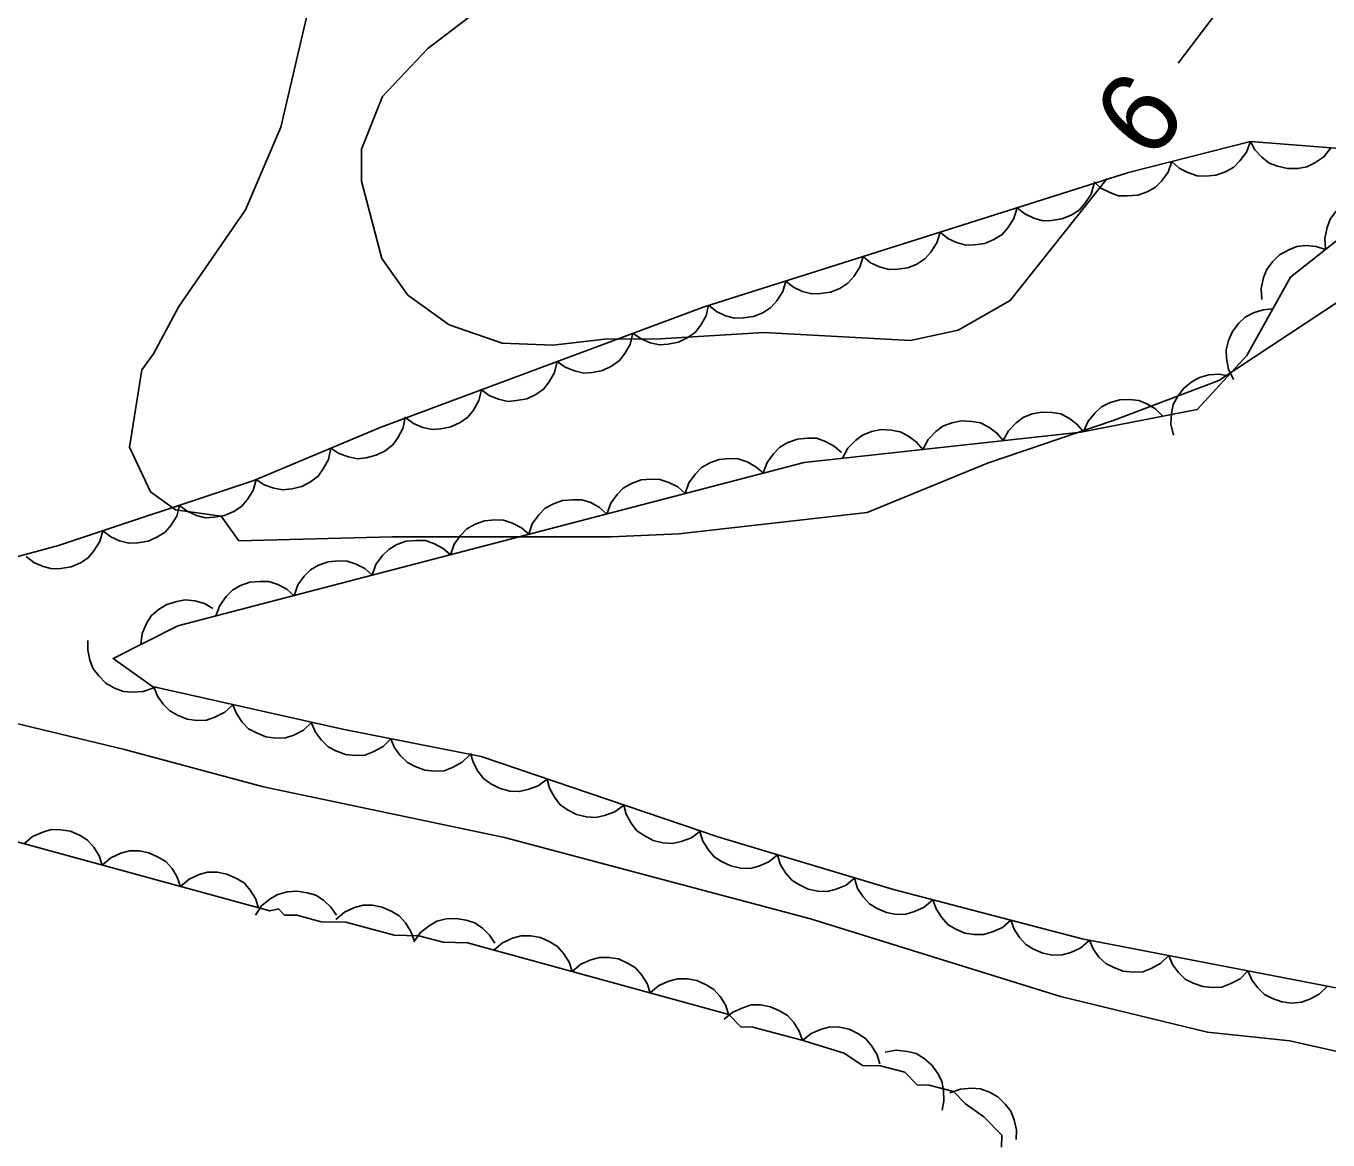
# Model space of a CAD drawing. Extents: x 282461 to 284471, y 5554090 to 5557646.
# Drawn here: x 283788.72 to 283836.86, y 5554701.32 to 5554742.5 of the extents above; entities that cross this region are included whole.
import ezdxf

# ---------------------------------------------------------------- set-up
doc = ezdxf.new("R2010")
doc.units = 0
for name, color, linetype in [('Niveau 1', 7, 'Continuous'), ('Niveau 2', 7, 'Continuous'), ('Niveau 22', 7, 'Continuous'), ('Niveau 44', 7, 'Continuous')]:
    doc.layers.add(name, color=color, linetype=linetype)

msp = doc.modelspace()

# ---------------------------------------------------------------- linework, layer by layer
at = {"layer": 'Niveau 1'}
for points in [[(283842.15, 5554745.39), (283840.73, 5554736.54), (283837.98, 5554732.8), (283832.83, 5554729.4), (283828.95, 5554727.93), (283824.27, 5554726.34)], [(283796.59, 5554723.47), (283795.93, 5554724.38), (283794.25, 5554724.62), (283793.32, 5554725.28), (283792.55, 5554726.93), (283793, 5554729.79), (283793.43, 5554730.38), (283794.37, 5554732.13), (283796.83, 5554735.7), (283798.14, 5554738.76), (283799.18, 5554743.18)], [(283824.27, 5554726.34), (283819.82, 5554724.52), (283812.86, 5554723.73), (283810.35, 5554723.62), (283802.26, 5554723.61), (283796.59, 5554723.47)]]:
    msp.add_lwpolyline(points, dxfattribs=at)
at = {"layer": 'Niveau 2'}
for points in [[(283808.05, 5554745.08), (283803.58, 5554741.67), (283801.9, 5554739.89), (283801.12, 5554737.95), (283801.12, 5554736.76), (283801.87, 5554733.9), (283802.84, 5554732.55), (283804.36, 5554731.45), (283806.33, 5554730.78), (283808.2, 5554730.7), (283810.12, 5554730.92), (283812.17, 5554730.94), (283816, 5554731.17), (283821.42, 5554730.87), (283823.19, 5554731.26), (283825.11, 5554732.35), (283828.69, 5554736.86)], [(283831.32, 5554741.13), (283832.73, 5554742.98)]]:
    msp.add_lwpolyline(points, dxfattribs=at)
at = {"layer": 'Niveau 22'}
msp.add_lwpolyline([(283745.27, 5554721.97), (283747.12, 5554722.02), (283751.62, 5554721.89), (283763.44, 5554722.12), (283766.7, 5554721.85), (283771.6, 5554720.67), (283775.63, 5554719.92), (283783.62, 5554717.68), (283787.23, 5554716.99), (283792.36, 5554715.75), (283797.5, 5554714.38), (283806.41, 5554712.5), (283817.73, 5554709.49), (283826.97, 5554706.62), (283832.41, 5554705.3), (283835.45, 5554704.99), (283838.08, 5554704.39)], dxfattribs=at)
at = {"layer": 'Niveau 44'}
for points in [[(283837.92, 5554737.92), (283833.99, 5554738.23), (283829.48, 5554737.08), (283813.8, 5554732.12), (283801.82, 5554727.66), (283797.14, 5554725.7), (283789.92, 5554723.29), (283781.62, 5554721.05), (283779.47, 5554721.31), (283775.06, 5554722.73), (283772.94, 5554724.12), (283770.14, 5554727.99), (283769.38, 5554729.92), (283768.03, 5554730.63), (283766.21, 5554729.75), (283764.15, 5554728.21), (283761.54, 5554727.24), (283756.52, 5554728.08), (283750.33, 5554729.73), (283748.16, 5554730.65), (283747.2, 5554731.2), (283742.06, 5554735.09), (283737.05, 5554738.29)], [(283833.99, 5554738.23), (283833.85, 5554737.84), (283833.6, 5554737.51), (283833.38, 5554737.28), (283833.07, 5554737.11), (283832.72, 5554736.99), (283832.34, 5554736.95), (283832.02, 5554736.96), (283831.68, 5554737.08), (283831.36, 5554737.25), (283831.09, 5554737.49)], [(283836.97, 5554738), (283836.71, 5554737.67), (283836.37, 5554737.44), (283836.08, 5554737.29), (283835.74, 5554737.23), (283835.37, 5554737.23), (283835, 5554737.32), (283834.69, 5554737.43), (283834.42, 5554737.65), (283834.16, 5554737.92), (283833.99, 5554738.23)], [(283831.09, 5554737.49), (283830.95, 5554737.1), (283830.71, 5554736.77), (283830.48, 5554736.54), (283830.17, 5554736.37), (283829.83, 5554736.25), (283829.44, 5554736.22), (283829.12, 5554736.22), (283828.79, 5554736.34), (283828.46, 5554736.51), (283828.2, 5554736.75)], [(283828.22, 5554736.68), (283828.1, 5554736.28), (283827.87, 5554735.94), (283827.66, 5554735.69), (283827.36, 5554735.51), (283827.02, 5554735.37), (283826.64, 5554735.31), (283826.32, 5554735.3), (283825.98, 5554735.4), (283825.65, 5554735.56), (283825.37, 5554735.78)], [(283836.77, 5554734.24), (283836.74, 5554734.65), (283836.83, 5554735.05), (283836.94, 5554735.36), (283837.15, 5554735.64), (283837.42, 5554735.89), (283837.75, 5554736.07), (283838.05, 5554736.2), (283838.4, 5554736.23), (283838.77, 5554736.2), (283839.11, 5554736.09)], [(283825.37, 5554735.78), (283825.25, 5554735.38), (283825.02, 5554735.04), (283824.81, 5554734.79), (283824.51, 5554734.61), (283824.17, 5554734.46), (283823.79, 5554734.41), (283823.47, 5554734.4), (283823.13, 5554734.5), (283822.8, 5554734.65), (283822.52, 5554734.88)], [(283838.11, 5554706.76), (283827.77, 5554708.76), (283820.8, 5554710.58), (283814.3, 5554712.52), (283805.55, 5554715.49), (283800.48, 5554716.49), (283793.39, 5554718.08), (283791.94, 5554719.12), (283794.33, 5554720.32), (283817.49, 5554726.37), (283827.72, 5554727.49), (283832.02, 5554728.32), (283833.86, 5554730.32), (283835.48, 5554733.22), (283838, 5554735.21)], [(283822.52, 5554734.88), (283822.4, 5554734.48), (283822.17, 5554734.14), (283821.96, 5554733.89), (283821.66, 5554733.7), (283821.32, 5554733.56), (283820.94, 5554733.51), (283820.62, 5554733.5), (283820.28, 5554733.6), (283819.95, 5554733.75), (283819.67, 5554733.98)], [(283834.42, 5554732.39), (283834.39, 5554732.8), (283834.48, 5554733.2), (283834.6, 5554733.5), (283834.81, 5554733.78), (283835.07, 5554734.04), (283835.41, 5554734.22), (283835.71, 5554734.35), (283836.06, 5554734.38), (283836.43, 5554734.35), (283836.77, 5554734.24)], [(283819.67, 5554733.98), (283819.55, 5554733.58), (283819.33, 5554733.24), (283819.11, 5554732.99), (283818.81, 5554732.8), (283818.47, 5554732.66), (283818.09, 5554732.61), (283817.77, 5554732.6), (283817.43, 5554732.69), (283817.1, 5554732.85), (283816.82, 5554733.07)], [(283816.82, 5554733.07), (283816.7, 5554732.68), (283816.48, 5554732.34), (283816.26, 5554732.09), (283815.96, 5554731.9), (283815.62, 5554731.76), (283815.24, 5554731.71), (283814.92, 5554731.7), (283814.58, 5554731.79), (283814.25, 5554731.95), (283813.97, 5554732.17)], [(283813.96, 5554732.18), (283813.87, 5554731.78), (283813.66, 5554731.43), (283813.46, 5554731.17), (283813.17, 5554730.97), (283812.84, 5554730.81), (283812.46, 5554730.74), (283812.14, 5554730.71), (283811.8, 5554730.79), (283811.46, 5554730.93), (283811.16, 5554731.14)], [(283833.37, 5554729.43), (283833.18, 5554729.81), (283833.11, 5554730.21), (283833.1, 5554730.53), (283833.18, 5554730.87), (283833.33, 5554731.21), (283833.57, 5554731.51), (283833.8, 5554731.74), (283834.11, 5554731.9), (283834.47, 5554732.01), (283834.82, 5554732.04)], [(283811.16, 5554731.14), (283811.06, 5554730.73), (283810.86, 5554730.39), (283810.66, 5554730.13), (283810.37, 5554729.92), (283810.04, 5554729.77), (283809.66, 5554729.69), (283809.34, 5554729.67), (283809, 5554729.75), (283808.65, 5554729.89), (283808.36, 5554730.1)], [(283808.36, 5554730.1), (283808.26, 5554729.69), (283808.06, 5554729.34), (283807.85, 5554729.08), (283807.57, 5554728.88), (283807.24, 5554728.72), (283806.86, 5554728.65), (283806.54, 5554728.62), (283806.19, 5554728.7), (283805.85, 5554728.84), (283805.56, 5554729.05)], [(283831.15, 5554727.37), (283831.05, 5554727.78), (283831.08, 5554728.18), (283831.14, 5554728.51), (283831.31, 5554728.82), (283831.53, 5554729.11), (283831.83, 5554729.34), (283832.11, 5554729.51), (283832.45, 5554729.6), (283832.82, 5554729.63), (283833.17, 5554729.57)], [(283805.56, 5554729.05), (283805.46, 5554728.65), (283805.26, 5554728.3), (283805.05, 5554728.04), (283804.77, 5554727.84), (283804.43, 5554727.68), (283804.06, 5554727.61), (283803.74, 5554727.58), (283803.39, 5554727.66), (283803.05, 5554727.8), (283802.76, 5554728.01)], [(283827.82, 5554727.51), (283827.99, 5554727.89), (283828.25, 5554728.2), (283828.49, 5554728.42), (283828.81, 5554728.58), (283829.16, 5554728.68), (283829.54, 5554728.69), (283829.87, 5554728.66), (283830.19, 5554728.52), (283830.5, 5554728.33), (283830.76, 5554728.08)], [(283802.74, 5554728.05), (283802.66, 5554727.64), (283802.47, 5554727.28), (283802.28, 5554727.02), (283802, 5554726.8), (283801.67, 5554726.63), (283801.3, 5554726.54), (283800.98, 5554726.5), (283800.64, 5554726.57), (283800.29, 5554726.7), (283799.99, 5554726.89)], [(283821.88, 5554726.85), (283822.08, 5554727.22), (283822.36, 5554727.51), (283822.62, 5554727.71), (283822.95, 5554727.83), (283823.31, 5554727.91), (283823.69, 5554727.88), (283824.01, 5554727.83), (283824.32, 5554727.67), (283824.62, 5554727.45), (283824.85, 5554727.18)], [(283824.85, 5554727.18), (283825.05, 5554727.54), (283825.33, 5554727.83), (283825.59, 5554728.03), (283825.92, 5554728.16), (283826.28, 5554728.23), (283826.66, 5554728.21), (283826.98, 5554728.16), (283827.3, 5554727.99), (283827.59, 5554727.77), (283827.82, 5554727.5)], [(283818.91, 5554726.53), (283819.11, 5554726.89), (283819.39, 5554727.18), (283819.65, 5554727.38), (283819.98, 5554727.51), (283820.34, 5554727.58), (283820.72, 5554727.56), (283821.04, 5554727.5), (283821.35, 5554727.34), (283821.65, 5554727.12), (283821.88, 5554726.85)], [(283799.99, 5554726.89), (283799.91, 5554726.48), (283799.71, 5554726.13), (283799.52, 5554725.86), (283799.24, 5554725.65), (283798.92, 5554725.48), (283798.55, 5554725.39), (283798.22, 5554725.35), (283797.88, 5554725.42), (283797.53, 5554725.54), (283797.23, 5554725.74)], [(283815.98, 5554725.98), (283816.12, 5554726.37), (283816.36, 5554726.69), (283816.59, 5554726.93), (283816.89, 5554727.1), (283817.24, 5554727.23), (283817.62, 5554727.26), (283817.95, 5554727.26), (283818.28, 5554727.14), (283818.6, 5554726.97), (283818.87, 5554726.73)], [(283813.09, 5554725.22), (283813.23, 5554725.61), (283813.47, 5554725.94), (283813.7, 5554726.18), (283814, 5554726.35), (283814.35, 5554726.47), (283814.73, 5554726.51), (283815.05, 5554726.5), (283815.39, 5554726.39), (283815.71, 5554726.21), (283815.98, 5554725.98)], [(283797.23, 5554725.73), (283797.12, 5554725.33), (283796.9, 5554724.99), (283796.69, 5554724.74), (283796.4, 5554724.55), (283796.06, 5554724.4), (283795.68, 5554724.34), (283795.36, 5554724.32), (283795.02, 5554724.41), (283794.68, 5554724.57), (283794.4, 5554724.78)], [(283810.2, 5554724.46), (283810.34, 5554724.86), (283810.58, 5554725.18), (283810.8, 5554725.42), (283811.11, 5554725.59), (283811.46, 5554725.72), (283811.84, 5554725.75), (283812.16, 5554725.74), (283812.49, 5554725.63), (283812.82, 5554725.46), (283813.09, 5554725.22)], [(283807.31, 5554723.71), (283807.44, 5554724.1), (283807.68, 5554724.43), (283807.91, 5554724.67), (283808.22, 5554724.84), (283808.56, 5554724.96), (283808.94, 5554724.99), (283809.27, 5554724.99), (283809.6, 5554724.88), (283809.93, 5554724.7), (283810.2, 5554724.46)], [(283794.4, 5554724.78), (283794.29, 5554724.38), (283794.07, 5554724.04), (283793.86, 5554723.79), (283793.56, 5554723.6), (283793.23, 5554723.45), (283792.85, 5554723.39), (283792.52, 5554723.38), (283792.18, 5554723.47), (283791.85, 5554723.62), (283791.56, 5554723.84)], [(283804.41, 5554722.95), (283804.55, 5554723.35), (283804.79, 5554723.67), (283805.02, 5554723.91), (283805.33, 5554724.08), (283805.67, 5554724.21), (283806.05, 5554724.24), (283806.38, 5554724.23), (283806.71, 5554724.12), (283807.04, 5554723.95), (283807.31, 5554723.71)], [(283791.56, 5554723.84), (283791.45, 5554723.44), (283791.23, 5554723.1), (283791.02, 5554722.84), (283790.73, 5554722.65), (283790.39, 5554722.51), (283790.01, 5554722.45), (283789.69, 5554722.43), (283789.35, 5554722.52), (283789.01, 5554722.67), (283788.73, 5554722.89)], [(283801.52, 5554722.2), (283801.66, 5554722.59), (283801.9, 5554722.92), (283802.13, 5554723.15), (283802.43, 5554723.33), (283802.78, 5554723.45), (283803.16, 5554723.48), (283803.49, 5554723.48), (283803.82, 5554723.36), (283804.14, 5554723.19), (283804.41, 5554722.95)], [(283798.63, 5554721.44), (283798.77, 5554721.84), (283799.01, 5554722.16), (283799.24, 5554722.4), (283799.54, 5554722.57), (283799.89, 5554722.69), (283800.27, 5554722.73), (283800.59, 5554722.72), (283800.93, 5554722.61), (283801.25, 5554722.44), (283801.52, 5554722.2)], [(283795.74, 5554720.69), (283795.88, 5554721.08), (283796.12, 5554721.41), (283796.35, 5554721.64), (283796.65, 5554721.82), (283797, 5554721.94), (283797.38, 5554721.97), (283797.7, 5554721.97), (283798.03, 5554721.85), (283798.36, 5554721.68), (283798.63, 5554721.44)], [(283792.96, 5554719.63), (283793.01, 5554720.04), (283793.18, 5554720.41), (283793.35, 5554720.69), (283793.62, 5554720.93), (283793.93, 5554721.12), (283794.3, 5554721.23), (283794.61, 5554721.29), (283794.96, 5554721.25), (283795.32, 5554721.15), (283795.63, 5554720.97)], [(283793.44, 5554718.04), (283793.05, 5554717.9), (283792.65, 5554717.87), (283792.32, 5554717.9), (283791.99, 5554718.02), (283791.67, 5554718.21), (283791.41, 5554718.48), (283791.2, 5554718.74), (283791.08, 5554719.06), (283791, 5554719.43), (283791.01, 5554719.78)], [(283796.37, 5554717.41), (283796.07, 5554717.13), (283795.7, 5554716.95), (283795.39, 5554716.84), (283795.04, 5554716.83), (283794.68, 5554716.88), (283794.32, 5554717.02), (283794.04, 5554717.18), (283793.79, 5554717.43), (283793.58, 5554717.73), (283793.45, 5554718.07)], [(283799.29, 5554716.76), (283798.98, 5554716.47), (283798.62, 5554716.29), (283798.31, 5554716.19), (283797.96, 5554716.17), (283797.59, 5554716.22), (283797.24, 5554716.37), (283796.95, 5554716.52), (283796.71, 5554716.77), (283796.5, 5554717.08), (283796.37, 5554717.41)], [(283802.21, 5554716.15), (283801.92, 5554715.86), (283801.56, 5554715.67), (283801.25, 5554715.55), (283800.9, 5554715.53), (283800.53, 5554715.57), (283800.18, 5554715.71), (283799.89, 5554715.85), (283799.64, 5554716.1), (283799.42, 5554716.4), (283799.28, 5554716.73)], [(283805.14, 5554715.57), (283804.85, 5554715.28), (283804.49, 5554715.09), (283804.18, 5554714.97), (283803.83, 5554714.95), (283803.47, 5554714.99), (283803.11, 5554715.13), (283802.82, 5554715.27), (283802.57, 5554715.52), (283802.35, 5554715.82), (283802.21, 5554716.15)], [(283807.99, 5554714.66), (283807.66, 5554714.41), (283807.28, 5554714.27), (283806.96, 5554714.2), (283806.61, 5554714.22), (283806.25, 5554714.31), (283805.91, 5554714.49), (283805.64, 5554714.68), (283805.43, 5554714.95), (283805.25, 5554715.28), (283805.16, 5554715.62)], [(283810.82, 5554713.7), (283810.49, 5554713.45), (283810.11, 5554713.31), (283809.79, 5554713.24), (283809.44, 5554713.26), (283809.08, 5554713.35), (283808.74, 5554713.53), (283808.47, 5554713.71), (283808.26, 5554713.99), (283808.08, 5554714.32), (283807.99, 5554714.66)], [(283813.65, 5554712.74), (283813.32, 5554712.49), (283812.94, 5554712.35), (283812.62, 5554712.28), (283812.27, 5554712.3), (283811.91, 5554712.39), (283811.57, 5554712.57), (283811.3, 5554712.75), (283811.09, 5554713.03), (283810.91, 5554713.36), (283810.82, 5554713.7)], [(283786.26, 5554712.92), (283797.74, 5554709.79), (283798.06, 5554709.86), (283798.28, 5554709.63), (283798.73, 5554709.63), (283799.63, 5554709.38), (283800.54, 5554709.37), (283802.33, 5554708.89), (283803.24, 5554708.87), (283804.14, 5554708.63), (283805.04, 5554708.61), (283814.71, 5554705.96), (283815.15, 5554705.5), (283815.6, 5554705.49), (283817.4, 5554705.01), (283818.97, 5554704.53), (283819.65, 5554704.07), (283820.32, 5554704.06), (283821.22, 5554703.82), (283821.67, 5554703.36), (283822.12, 5554703.35), (283823.02, 5554703.11), (283823.46, 5554702.65), (283824.13, 5554702.18), (283824.8, 5554701.5), (283824.79, 5554701.05)], [(283788.65, 5554712.27), (283788.96, 5554712.54), (283789.34, 5554712.7), (283789.65, 5554712.8), (283790, 5554712.79), (283790.37, 5554712.73), (283790.72, 5554712.57), (283790.99, 5554712.4), (283791.23, 5554712.14), (283791.42, 5554711.82), (283791.54, 5554711.48)], [(283816.51, 5554711.86), (283816.18, 5554711.6), (283815.81, 5554711.44), (283815.49, 5554711.36), (283815.14, 5554711.37), (283814.78, 5554711.45), (283814.44, 5554711.61), (283814.16, 5554711.79), (283813.94, 5554712.06), (283813.75, 5554712.37), (283813.64, 5554712.72)], [(283791.54, 5554711.48), (283791.86, 5554711.75), (283792.23, 5554711.92), (283792.54, 5554712.01), (283792.9, 5554712.01), (283793.26, 5554711.94), (283793.61, 5554711.78), (283793.89, 5554711.61), (283794.12, 5554711.35), (283794.31, 5554711.03), (283794.43, 5554710.69)], [(283819.37, 5554711.01), (283819.05, 5554710.74), (283818.67, 5554710.59), (283818.35, 5554710.51), (283818, 5554710.52), (283817.64, 5554710.59), (283817.3, 5554710.76), (283817.03, 5554710.93), (283816.8, 5554711.2), (283816.61, 5554711.52), (283816.51, 5554711.86)], [(283794.43, 5554710.69), (283794.75, 5554710.96), (283795.12, 5554711.13), (283795.43, 5554711.22), (283795.79, 5554711.22), (283796.15, 5554711.15), (283796.5, 5554710.99), (283796.78, 5554710.82), (283797.01, 5554710.56), (283797.2, 5554710.24), (283797.32, 5554709.9)], [(283822.25, 5554710.2), (283821.93, 5554709.93), (283821.57, 5554709.76), (283821.25, 5554709.67), (283820.9, 5554709.66), (283820.54, 5554709.73), (283820.19, 5554709.88), (283819.91, 5554710.05), (283819.67, 5554710.31), (283819.47, 5554710.62), (283819.36, 5554710.96)], [(283797.2, 5554709.63), (283797.43, 5554709.98), (283797.75, 5554710.23), (283798.03, 5554710.4), (283798.37, 5554710.49), (283798.74, 5554710.52), (283799.11, 5554710.46), (283799.43, 5554710.37), (283799.72, 5554710.18), (283799.99, 5554709.93), (283800.2, 5554709.63)], [(283800.17, 5554709.47), (283800.49, 5554709.74), (283800.86, 5554709.91), (283801.18, 5554710), (283801.53, 5554710), (283801.89, 5554709.93), (283802.24, 5554709.77), (283802.52, 5554709.61), (283802.75, 5554709.35), (283802.95, 5554709.03), (283803.07, 5554708.69)], [(283825.14, 5554709.45), (283824.83, 5554709.17), (283824.46, 5554709.01), (283824.14, 5554708.91), (283823.79, 5554708.91), (283823.43, 5554708.97), (283823.08, 5554709.13), (283822.8, 5554709.29), (283822.57, 5554709.55), (283822.37, 5554709.86), (283822.25, 5554710.2)], [(283803.06, 5554708.65), (283803.3, 5554708.99), (283803.63, 5554709.24), (283803.91, 5554709.41), (283804.25, 5554709.49), (283804.62, 5554709.51), (283805, 5554709.44), (283805.31, 5554709.35), (283805.6, 5554709.15), (283805.86, 5554708.89), (283806.06, 5554708.59)], [(283828.03, 5554708.69), (283827.72, 5554708.42), (283827.35, 5554708.25), (283827.03, 5554708.16), (283826.68, 5554708.15), (283826.32, 5554708.22), (283825.97, 5554708.37), (283825.69, 5554708.54), (283825.46, 5554708.8), (283825.26, 5554709.11), (283825.14, 5554709.45)], [(283806.02, 5554708.34), (283806.34, 5554708.61), (283806.71, 5554708.78), (283807.03, 5554708.87), (283807.38, 5554708.86), (283807.74, 5554708.8), (283808.09, 5554708.64), (283808.37, 5554708.47), (283808.6, 5554708.2), (283808.8, 5554707.89), (283808.91, 5554707.55)], [(283830.97, 5554708.14), (283830.68, 5554707.85), (283830.32, 5554707.66), (283830.01, 5554707.54), (283829.66, 5554707.52), (283829.29, 5554707.56), (283828.94, 5554707.69), (283828.65, 5554707.84), (283828.39, 5554708.08), (283828.18, 5554708.38), (283828.04, 5554708.71)], [(283808.91, 5554707.55), (283809.23, 5554707.82), (283809.6, 5554707.98), (283809.92, 5554708.07), (283810.27, 5554708.07), (283810.63, 5554708.01), (283810.98, 5554707.84), (283811.26, 5554707.68), (283811.49, 5554707.41), (283811.69, 5554707.1), (283811.8, 5554706.76)], [(283833.9, 5554707.57), (283833.61, 5554707.28), (283833.25, 5554707.09), (283832.94, 5554706.97), (283832.59, 5554706.95), (283832.23, 5554706.99), (283831.87, 5554707.12), (283831.58, 5554707.27), (283831.33, 5554707.51), (283831.11, 5554707.81), (283830.97, 5554708.14)], [(283836.84, 5554707.01), (283836.54, 5554706.71), (283836.19, 5554706.52), (283835.88, 5554706.41), (283835.53, 5554706.38), (283835.16, 5554706.42), (283834.81, 5554706.55), (283834.51, 5554706.7), (283834.26, 5554706.95), (283834.05, 5554707.24), (283833.9, 5554707.57)], [(283811.8, 5554706.76), (283812.12, 5554707.03), (283812.49, 5554707.19), (283812.81, 5554707.28), (283813.16, 5554707.28), (283813.52, 5554707.21), (283813.87, 5554707.05), (283814.15, 5554706.88), (283814.38, 5554706.62), (283814.58, 5554706.31), (283814.69, 5554705.97)], [(283814.53, 5554705.78), (283814.85, 5554706.05), (283815.22, 5554706.21), (283815.53, 5554706.31), (283815.88, 5554706.31), (283816.25, 5554706.24), (283816.6, 5554706.08), (283816.88, 5554705.92), (283817.11, 5554705.66), (283817.31, 5554705.34), (283817.43, 5554705)], [(283817.43, 5554705), (283817.75, 5554705.26), (283818.13, 5554705.42), (283818.45, 5554705.5), (283818.8, 5554705.49), (283819.16, 5554705.41), (283819.5, 5554705.24), (283819.77, 5554705.06), (283820, 5554704.79), (283820.19, 5554704.47), (283820.29, 5554704.13)], [(283820.49, 5554704.56), (283820.9, 5554704.64), (283821.31, 5554704.59), (283821.63, 5554704.51), (283821.93, 5554704.33), (283822.21, 5554704.09), (283822.43, 5554703.78), (283822.58, 5554703.49), (283822.65, 5554703.15), (283822.66, 5554702.77), (283822.59, 5554702.42)], [(283822.88, 5554703.06), (283823.27, 5554703.2), (283823.68, 5554703.23), (283824.01, 5554703.21), (283824.34, 5554703.09), (283824.65, 5554702.91), (283824.93, 5554702.64), (283825.13, 5554702.38), (283825.26, 5554702.06), (283825.34, 5554701.69), (283825.33, 5554701.34)]]:
    msp.add_lwpolyline(points, dxfattribs=at)

# ---------------------------------------------------------------- texts
at = {"layer": 'Niveau 2'}
msp.add_text('6', height=3, rotation=49.514, dxfattribs=at).set_placement((283830.27, 5554737.43))

doc.saveas('drawing.dxf')
